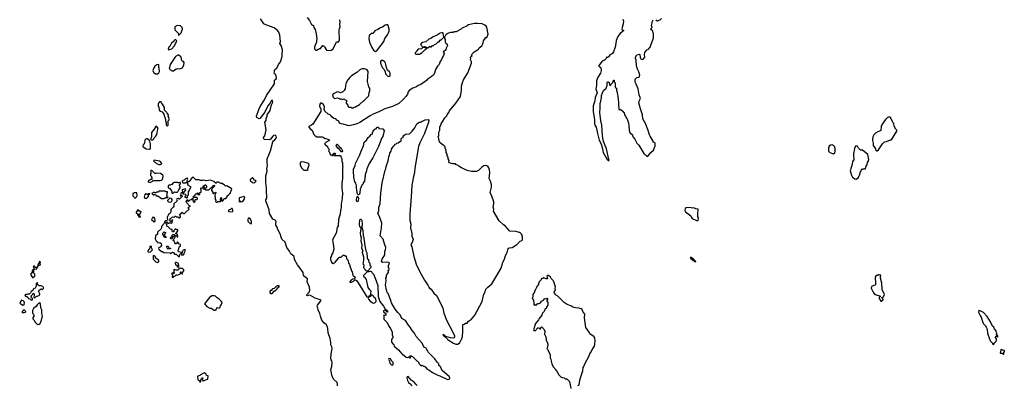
# Model space of a CAD drawing. Extents: x 2293878 to 2522763, y 823964 to 1006972.
# Tile 401 of 407: x 2475640 to 2494618, y 882594 to 889635. Entities that reach past the tile are written whole.
import ezdxf

# ---------------------------------------------------------------- set-up
doc = ezdxf.new("R2010")
doc.units = 0

msp = doc.modelspace()

# ---------------------------------------------------------------- linework, layer by layer
at = {"layer": '0CON20XD'}
for points in [[(2481180, 889675), (2481225, 889618), (2481265, 889542), (2481275, 889532), (2481295, 889532), (2481302, 889525), (2481312, 889485), (2481332, 889445), (2481353, 889363), (2481367, 889265), (2481358, 889235), (2481358, 889205), (2481322, 889115), (2481323, 889073), (2481355, 889050), (2481375, 889050), (2481395, 889070), (2481405, 889070), (2481415, 889080), (2481435, 889080), (2481482, 889138), (2481498, 889138), (2481502, 889122), (2481512, 889112), (2481528, 889108), (2481530, 889085), (2481555, 889050), (2481625, 889042)], [(2478705, 889340), (2478750, 889385), (2478778, 889455), (2478770, 889485), (2478740, 889515), (2478675, 889522), (2478632, 889495), (2478628, 889438), (2478698, 889368), (2478700, 889340), (2478705, 889340)], [(2481764, 882584), (2481764, 882615), (2481756, 882645), (2481696, 882705), (2481661, 882765), (2481638, 882895), (2481658, 882955), (2481663, 883023), (2481659, 883065), (2481644, 883085), (2481639, 883105), (2481643, 883197), (2481662, 883295), (2481655, 883335), (2481638, 883375), (2481638, 883415), (2481626, 883496), (2481584, 883605), (2481581, 883685), (2481572, 883722), (2481544, 883765), (2481505, 883799), (2481465, 883849), (2481437, 883925), (2481427, 883977), (2481394, 884044), (2481384, 884084), (2481374, 884114), (2481381, 884135), (2481426, 884195), (2481448, 884235), (2481335, 884273), (2481244, 884324), (2481215, 884328), (2481185, 884319), (2481176, 884326), (2481172, 884335), (2481180, 884350), (2481226, 884395), (2481230, 884425), (2481226, 884486), (2481178, 884588), (2481184, 884645), (2481112, 884702), (2481101, 884765), (2481039, 884859), (2480995, 884915), (2480938, 885015), (2480929, 885075), (2480866, 885125), (2480839, 885179), (2480792, 885245), (2480758, 885348), (2480694, 885405), (2480682, 885445), (2480659, 885509), (2480614, 885595), (2480602, 885642), (2480575, 885680), (2480574, 885705), (2480584, 885745), (2480580, 885760), (2480564, 885774), (2480517, 885795), (2480453, 885905), (2480446, 885975), (2480384, 886146), (2480386, 886164), (2480403, 886195), (2480404, 886245), (2480397, 886307), (2480398, 886385), (2480381, 886511), (2480382, 886625), (2480410, 886715), (2480402, 886765), (2480417, 886825), (2480409, 886875), (2480413, 886957), (2480472, 887108), (2480518, 887285), (2480529, 887305), (2480557, 887323), (2480585, 887350), (2480591, 887365), (2480585, 887393), (2480565, 887410), (2480535, 887406), (2480517, 887393), (2480475, 887334), (2480455, 887322), (2480358, 887328), (2480348, 887338), (2480342, 887365), (2480364, 887395), (2480390, 887515), (2480368, 887662), (2480392, 887695), (2480388, 887735), (2480407, 887775), (2480413, 887805), (2480468, 887885), (2480494, 887996), (2480519, 888045), (2480515, 888070), (2480505, 888082), (2480495, 888078), (2480459, 888021), (2480421, 887979), (2480363, 887857), (2480270, 887730), (2480255, 887728), (2480210, 887750), (2480204, 887764), (2480206, 887776), (2480246, 887905), (2480273, 887965), (2480359, 888090), (2480395, 888175), (2480549, 888401), (2480554, 888415), (2480551, 888469), (2480581, 888499), (2480588, 888515), (2480578, 888578), (2480548, 888595), (2480542, 888605), (2480552, 888628), (2480550, 888655), (2480557, 888675), (2480596, 888704), (2480631, 888775), (2480669, 888825), (2480701, 888925), (2480697, 888955), (2480704, 889055), (2480679, 889135), (2480656, 889175), (2480664, 889215), (2480656, 889336), (2480632, 889395), (2480606, 889426), (2480545, 889477), (2480385, 889535), (2480345, 889556), (2480283, 889653)], [(2483915, 882710), (2483930, 882725), (2483926, 882756), (2483785, 882878), (2483748, 882948), (2483720, 882975), (2483718, 883008), (2483685, 883040), (2483643, 883103), (2483522, 883225), (2483503, 883263), (2483485, 883280), (2483475, 883310), (2483445, 883323), (2483422, 883345), (2483396, 883405), (2483283, 883533), (2483248, 883595), (2483206, 883646), (2483168, 883715), (2483132, 883752), (2483075, 883839), (2483065, 883851), (2483008, 883878), (2482975, 883948), (2482926, 883996), (2482875, 884062), (2482809, 884179), (2482796, 884226), (2482742, 884362), (2482725, 884380), (2482718, 884405), (2482708, 884428), (2482693, 884527), (2482702, 884605), (2482700, 884655), (2482708, 884675), (2482710, 884715), (2482750, 884765), (2482750, 884785), (2482740, 884795), (2482742, 884808), (2482760, 884825), (2482760, 884845), (2482750, 884855), (2482750, 884905), (2482758, 884912), (2482770, 884945), (2482755, 884960), (2482735, 884962), (2482635, 884960), (2482612, 884985), (2482628, 885025), (2482680, 885105), (2482680, 885185), (2482690, 885195), (2482698, 885245), (2482670, 885315), (2482648, 885405), (2482588, 885475), (2482612, 885625), (2482617, 885715), (2482576, 885846), (2482542, 885905), (2482563, 885957), (2482564, 886016), (2482587, 886095), (2482600, 886295), (2482627, 886495), (2482682, 886735), (2482696, 886764), (2482701, 886809), (2482710, 886825), (2482742, 886918), (2482754, 886996), (2482768, 887025), (2482773, 887067), (2482797, 887103), (2482805, 887140), (2482845, 887200), (2482870, 887225), (2482870, 887235), (2482898, 887242), (2482912, 887258), (2482937, 887263), (2482965, 887290), (2482978, 887292), (2482990, 887305), (2482992, 887338), (2483012, 887358), (2483030, 887365), (2483030, 887385), (2483042, 887405), (2483075, 887430), (2483150, 887435), (2483203, 887487), (2483258, 887555), (2483295, 887630), (2483345, 887660), (2483365, 887660), (2483375, 887670), (2483385, 887670), (2483395, 887680), (2483405, 887680), (2483453, 887707), (2483515, 887710), (2483528, 887695), (2483522, 887658), (2483485, 887570), (2483445, 887440), (2483354, 887266), (2483327, 887195), (2483256, 886775), (2483249, 886685), (2483235, 886650), (2483197, 886445), (2483188, 886222), (2483158, 885895), (2483157, 885825), (2483161, 885765), (2483178, 885695), (2483174, 885625), (2483196, 885515), (2483196, 885465), (2483224, 885405), (2483210, 885360), (2483178, 885295), (2483198, 885258), (2483236, 885076), (2483291, 884905), (2483375, 884736), (2483445, 884616), (2483508, 884525), (2483525, 884482), (2483537, 884467), (2483573, 884443), (2483625, 884368), (2483675, 884322), (2483778, 884125), (2483796, 884076), (2483812, 883985), (2483871, 883835), (2483969, 883655), (2484019, 883545), (2484019, 883521), (2484011, 883509), (2483995, 883503), (2483946, 883506), (2483852, 883532), (2483825, 883562), (2483801, 883569), (2483798, 883565), (2483812, 883545), (2483840, 883530), (2483892, 883475), (2483919, 883459), (2484000, 883405), (2484045, 883386), (2484085, 883386), (2484121, 883419), (2484165, 883495), (2484177, 883535), (2484184, 883635), (2484178, 883745), (2484183, 883767), (2484207, 883773), (2484235, 883790), (2484265, 883792), (2484290, 883830), (2484345, 883865), (2484415, 883944), (2484554, 884205), (2484583, 884347), (2484614, 884395), (2484623, 884445), (2484664, 884486), (2484743, 884547), (2484855, 884742), (2484922, 884848), (2484954, 884966), (2484986, 885025), (2485006, 885095), (2485036, 885154), (2485058, 885225), (2485075, 885240), (2485135, 885250), (2485225, 885307), (2485285, 885370), (2485319, 885381), (2485330, 885395), (2485333, 885415), (2485329, 885455), (2485316, 885495), (2485293, 885523), (2485275, 885536), (2485205, 885554), (2485085, 885564), (2484995, 885664), (2484963, 885685), (2484883, 885763), (2484773, 885945), (2484778, 885985), (2484768, 886025), (2484780, 886095), (2484776, 886124), (2484741, 886235), (2484707, 886305), (2484731, 886409), (2484733, 886463), (2484717, 886525), (2484690, 886575), (2484700, 886695), (2484696, 886745), (2484680, 886785), (2484661, 886811), (2484626, 886826), (2484585, 886820), (2484546, 886794), (2484485, 886733), (2484446, 886714), (2484345, 886713), (2484262, 886732), (2484155, 886785), (2484104, 886814), (2484085, 886835), (2484055, 886842), (2484037, 886857), (2483987, 886857), (2483920, 886880), (2483912, 886895), (2483915, 886925), (2483900, 886955), (2483898, 886985), (2483881, 887015), (2483878, 887045), (2483863, 887075), (2483858, 887115), (2483841, 887159), (2483838, 887185), (2483824, 887205), (2483775, 887235), (2483741, 887271), (2483722, 887305), (2483719, 887345), (2483706, 887375), (2483719, 887405), (2483721, 887469), (2483737, 887505), (2483741, 887569), (2483756, 887595), (2483763, 887627), (2483791, 887665), (2483835, 887745), (2483871, 887785), (2483884, 887816), (2483911, 887845), (2483923, 887877), (2484047, 888025), (2484135, 888156), (2484156, 888275), (2484157, 888355), (2484174, 888426), (2484194, 888475), (2484277, 888613), (2484294, 888666), (2484347, 888797), (2484348, 888825), (2484328, 888865), (2484338, 888885), (2484327, 888915), (2484345, 888932), (2484360, 888935), (2484352, 888942), (2484350, 888955), (2484397, 889013), (2484466, 889054), (2484485, 889070), (2484498, 889095), (2484546, 889134), (2484572, 889185), (2484582, 889225), (2484610, 889275), (2484610, 889285), (2484615, 889290), (2484645, 889290), (2484670, 889355), (2484643, 889493), (2484632, 889512), (2484605, 889532), (2484555, 889554), (2484465, 889562), (2484405, 889560), (2484292, 889538), (2484265, 889518), (2484155, 889468), (2484135, 889448), (2484055, 889402), (2484015, 889398), (2483995, 889388), (2483945, 889388), (2483905, 889378), (2483877, 889363), (2483855, 889342), (2483842, 889315), (2483830, 889305), (2483830, 889275), (2483840, 889255), (2483840, 889205), (2483848, 889198), (2483852, 889182), (2483880, 889165), (2483888, 889135), (2483860, 889085), (2483855, 889060), (2483839, 889041), (2483800, 889015), (2483823, 888993), (2483808, 888948), (2483787, 888913), (2483771, 888869), (2483736, 888815), (2483728, 888775), (2483690, 888740), (2483652, 888675), (2483636, 888604), (2483614, 888566), (2483575, 888543), (2483547, 888513), (2483508, 888495), (2483490, 888470), (2483455, 888443), (2483370, 888390), (2483318, 888365), (2483285, 888340), (2483215, 888317), (2483145, 888270), (2483127, 888243), (2483112, 888198), (2483092, 888165), (2483032, 888098), (2482945, 888023), (2482825, 887961), (2482675, 887918), (2482552, 887855), (2482466, 887824), (2482392, 887785), (2482195, 887657), (2482135, 887627), (2482075, 887607), (2481985, 887593), (2481873, 887623), (2481835, 887627), (2481814, 887634), (2481802, 887645), (2481789, 887679), (2481755, 887702), (2481736, 887726), (2481694, 887734), (2481654, 887764), (2481639, 887789), (2481623, 887803), (2481585, 887818), (2481524, 887874), (2481508, 887905), (2481513, 887963), (2481492, 888005), (2481456, 888026), (2481440, 888025), (2481422, 888005), (2481418, 887965), (2481442, 887915), (2481445, 887870), (2481287, 887625), (2481265, 887604), (2481215, 887577), (2481213, 887565), (2481248, 887525), (2481278, 887505), (2481312, 887425), (2481335, 887398), (2481365, 887380), (2481386, 887376), (2481472, 887382), (2481490, 887375), (2481513, 887353), (2481577, 887337), (2481585, 887330), (2481608, 887328), (2481610, 887315), (2481600, 887305), (2481548, 887275), (2481518, 887245), (2481535, 887222), (2481570, 887195), (2481580, 887165), (2481600, 887145), (2481602, 887128), (2481592, 887105), (2481610, 887085), (2481615, 887050), (2481632, 887032), (2481645, 887030), (2481655, 887020), (2481670, 887020), (2481694, 887056), (2481704, 887066), (2481715, 887067), (2481730, 887045), (2481715, 887030), (2481692, 887028), (2481695, 887020), (2481815, 887022), (2481830, 887015), (2481830, 886995), (2481838, 886988), (2481840, 886965), (2481850, 886955), (2481850, 886895), (2481860, 886885), (2481860, 886825), (2481868, 886795), (2481862, 886785), (2481860, 886695), (2481863, 886585), (2481847, 886475), (2481848, 886375), (2481856, 886346), (2481859, 886295), (2481853, 886195), (2481837, 886085), (2481837, 886015), (2481822, 885958), (2481817, 885895), (2481784, 885786), (2481778, 885665), (2481762, 885635), (2481742, 885525), (2481672, 885395), (2481673, 885357), (2481690, 885275), (2481692, 885215), (2481678, 885145), (2481653, 885107), (2481652, 885088), (2481632, 885055), (2481628, 885015), (2481648, 884965), (2481665, 884948), (2481685, 884942), (2481720, 884965), (2481792, 885048), (2481805, 885060), (2481838, 885062), (2481875, 885100), (2481895, 885100), (2481905, 885090), (2481930, 885085), (2481940, 885035), (2481950, 885025), (2481950, 885015), (2481970, 884995), (2481980, 884945), (2481997, 884917), (2482018, 884848), (2482027, 884837), (2482030, 884805), (2482047, 884777), (2482060, 884715), (2482108, 884675), (2482093, 884647), (2482063, 884637), (2482025, 884612), (2482003, 884585), (2482005, 884580), (2482015, 884574), (2482065, 884593), (2482098, 884622), (2482115, 884622), (2482133, 884613), (2482165, 884570), (2482328, 884298), (2482348, 884292), (2482372, 884298), (2482380, 884315), (2482400, 884330), (2482416, 884405), (2482387, 884435), (2482358, 884478), (2482322, 884632), (2482308, 884658), (2482273, 884683), (2482268, 884695), (2482272, 884715), (2482327, 884763), (2482342, 884788), (2482375, 884782), (2482395, 884791), (2482409, 884789), (2482457, 884735), (2482493, 884655)], [(2481625, 889042), (2481645, 889048), (2481675, 889068), (2481732, 889175), (2481745, 889210), (2481765, 889210), (2481778, 889202), (2481788, 889212), (2481802, 889248), (2481798, 889425), (2481802, 889465), (2481818, 889495), (2481810, 889545), (2481818, 889585), (2481812, 889635)], [(2482495, 889022), (2482525, 889038), (2482545, 889058), (2482573, 889105), (2482615, 889148), (2482656, 889215), (2482676, 889275), (2482730, 889345), (2482749, 889381), (2482760, 889415), (2482760, 889450), (2482745, 889520), (2482735, 889537), (2482707, 889537), (2482685, 889530), (2482635, 889488), (2482595, 889480), (2482545, 889448), (2482485, 889420), (2482445, 889370), (2482415, 889370), (2482406, 889354), (2482378, 889332), (2482367, 889265), (2482380, 889205), (2482425, 889098), (2482458, 889048), (2482495, 889022)], [(2487267, 889643), (2487276, 889606), (2487271, 889555), (2487246, 889456), (2487252, 889442), (2487287, 889425), (2487215, 889370), (2487168, 889312), (2487137, 889233), (2487130, 889175), (2487116, 889105), (2487082, 889015), (2487063, 888987), (2487045, 888970), (2487015, 888960), (2486992, 888925), (2486975, 888910), (2486965, 888910), (2486955, 888920), (2486930, 888870), (2486912, 888855), (2486865, 888838), (2486803, 888755), (2486805, 888740), (2486838, 888715), (2486846, 888654), (2486834, 888606), (2486776, 888515), (2486758, 888455), (2486759, 888365), (2486746, 888305), (2486769, 888225), (2486731, 888135), (2486724, 888075), (2486696, 887974), (2486690, 887865), (2486717, 887705), (2486720, 887635), (2486728, 887605), (2486752, 887565), (2486774, 887445), (2486807, 887315), (2486832, 887268), (2486850, 887235), (2486876, 887145), (2486889, 887075), (2486962, 886945), (2486985, 886920), (2486995, 886920)], [(2486995, 886920), (2487000, 886925), (2486998, 886945), (2486951, 887145), (2486937, 887185), (2486922, 887205), (2486888, 887315), (2486874, 887405), (2486862, 887605), (2486843, 887685), (2486822, 887845), (2486831, 887935), (2486830, 888015), (2486851, 888129), (2486853, 888175), (2486870, 888225), (2486895, 888270), (2486942, 888318), (2486960, 888365), (2486962, 888418), (2486972, 888438), (2486985, 888440), (2487000, 888425), (2487015, 888360), (2487070, 888425), (2487070, 888435), (2487080, 888445), (2487082, 888468), (2487098, 888468), (2487100, 888435), (2487115, 888420), (2487120, 888405), (2487120, 888345), (2487125, 888330), (2487140, 888315), (2487140, 888275), (2487158, 888235), (2487160, 888185), (2487170, 888165), (2487170, 888135), (2487178, 888125), (2487190, 887905), (2487205, 887900), (2487215, 887910), (2487228, 887908), (2487270, 887865), (2487270, 887855), (2487290, 887845), (2487300, 887805), (2487317, 887777), (2487320, 887755), (2487345, 887730), (2487358, 887705), (2487372, 887645), (2487383, 887605), (2487388, 887505), (2487403, 887463), (2487450, 887415), (2487450, 887395), (2487465, 887370), (2487497, 887337), (2487535, 887260), (2487576, 887216), (2487667, 887057), (2487695, 887030), (2487705, 887030), (2487733, 887003), (2487755, 887012), (2487802, 887075), (2487855, 887123), (2487888, 887205), (2487890, 887255), (2487884, 887264), (2487852, 887275), (2487848, 887295), (2487789, 887389), (2487777, 887415), (2487748, 887518), (2487700, 887635), (2487653, 887725), (2487647, 887805), (2487603, 887915), (2487574, 888034), (2487580, 888065), (2487603, 888115), (2487600, 888135), (2487580, 888185), (2487560, 888305), (2487522, 888395), (2487504, 888434), (2487500, 888475), (2487505, 888490), (2487535, 888520), (2487570, 888525), (2487587, 888543), (2487590, 888565), (2487575, 888630), (2487545, 888680), (2487527, 888747), (2487522, 888855), (2487508, 888888), (2487508, 888915), (2487535, 888960), (2487585, 888970), (2487592, 888962), (2487601, 888905), (2487615, 888878), (2487635, 888870), (2487655, 888877), (2487690, 888915), (2487680, 888965), (2487692, 889005), (2487725, 889053), (2487760, 889065), (2487792, 889105), (2487808, 889165), (2487843, 889245), (2487853, 889283), (2487854, 889355), (2487841, 889415), (2487798, 889455), (2487828, 889485), (2487818, 889525), (2487832, 889575), (2487832, 889595), (2487850, 889635)], [(2487902, 889635), (2487925, 889610), (2487935, 889610), (2487985, 889632), (2488012, 889655)], [(2483495, 889090), (2483505, 889092), (2483545, 889128), (2483560, 889115), (2483576, 889114), (2483595, 889140), (2483615, 889140), (2483633, 889157), (2483665, 889170), (2483705, 889210), (2483725, 889210), (2483747, 889243), (2483779, 889261), (2483812, 889298), (2483805, 889377), (2483795, 889383), (2483775, 889384), (2483745, 889374), (2483685, 889334), (2483607, 889305), (2483565, 889270), (2483525, 889258), (2483471, 889209), (2483405, 889198), (2483384, 889186), (2483368, 889155), (2483387, 889135), (2483405, 889100), (2483420, 889115), (2483445, 889120), (2483468, 889115), (2483495, 889090)], [(2478515, 889050), (2478525, 889060), (2478570, 889075), (2478625, 889130), (2478643, 889177), (2478658, 889195), (2478660, 889215), (2478670, 889225), (2478648, 889248), (2478632, 889248), (2478610, 889225), (2478610, 889215), (2478595, 889210), (2478565, 889180), (2478535, 889120), (2478512, 889105), (2478500, 889065), (2478515, 889050)], [(2483275, 888970), (2483345, 888972), (2483398, 889005), (2483447, 889053), (2483470, 889065), (2483480, 889075), (2483480, 889085), (2483410, 889100), (2483385, 889072), (2483322, 889068), (2483285, 889030), (2483280, 889015), (2483263, 888997), (2483262, 888985), (2483275, 888970)], [(2478575, 888650), (2478605, 888652), (2478655, 888688), (2478685, 888692), (2478722, 888688), (2478775, 888710), (2478802, 888765), (2478808, 888808), (2478798, 888828), (2478785, 888830), (2478765, 888850), (2478750, 888915), (2478705, 888952), (2478685, 888952), (2478644, 888926), (2478542, 888775), (2478530, 888715), (2478520, 888695), (2478555, 888660), (2478565, 888660), (2478575, 888650)], [(2478295, 888590), (2478319, 888611), (2478332, 888635), (2478328, 888695), (2478320, 888715), (2478320, 888765), (2478315, 888770), (2478283, 888767), (2478245, 888738), (2478223, 888705), (2478208, 888655), (2478225, 888610), (2478235, 888610), (2478255, 888592), (2478295, 888590)], [(2482755, 888542), (2482778, 888555), (2482782, 888605), (2482769, 888629), (2482730, 888665), (2482708, 888715), (2482699, 888775), (2482690, 888795), (2482675, 888822), (2482658, 888838), (2482636, 888846), (2482605, 888848), (2482597, 888833), (2482597, 888795), (2482611, 888745), (2482633, 888705), (2482658, 888685), (2482682, 888635), (2482693, 888595), (2482714, 888564), (2482735, 888548), (2482755, 888542)], [(2482038, 887938), (2482065, 887940), (2482085, 887952), (2482115, 887958), (2482188, 888002), (2482265, 888072), (2482288, 888085), (2482365, 888162), (2482370, 888175), (2482373, 888235), (2482390, 888265), (2482388, 888315), (2482372, 888345), (2482343, 888445), (2482354, 888634), (2482339, 888669), (2482289, 888689), (2482244, 888686), (2482195, 888670), (2482135, 888618), (2482036, 888554), (2482005, 888523), (2481967, 888475), (2481923, 888405), (2481910, 888305), (2481895, 888270), (2481870, 888245), (2481825, 888228), (2481775, 888248), (2481745, 888242), (2481704, 888216), (2481670, 888185), (2481680, 888145), (2481705, 888120), (2481765, 888128), (2481795, 888120), (2481805, 888110), (2481835, 888110), (2481865, 888100), (2481895, 888110), (2481912, 888092), (2481938, 888088), (2481940, 888055), (2481930, 888045), (2481930, 888025), (2481958, 888008), (2481960, 887985), (2481968, 887978), (2481972, 887962), (2481985, 887950), (2482025, 887950), (2482038, 887938)], [(2478485, 887590), (2478500, 887605), (2478500, 887685), (2478518, 887705), (2478512, 887755), (2478500, 887775), (2478510, 887805), (2478480, 887835), (2478478, 887848), (2478433, 887893), (2478428, 887945), (2478395, 888010), (2478370, 888035), (2478365, 888050), (2478335, 888050), (2478315, 888030), (2478308, 888005), (2478310, 887965), (2478320, 887955), (2478330, 887895), (2478353, 887873), (2478385, 887860), (2478420, 887815), (2478423, 887783), (2478437, 887757), (2478448, 887715), (2478448, 887685), (2478460, 887655), (2478463, 887613), (2478470, 887595), (2478485, 887590)], [(2478205, 887320), (2478225, 887340), (2478232, 887358), (2478265, 887390), (2478282, 887425), (2478300, 887525), (2478300, 887555), (2478285, 887580), (2478262, 887578), (2478230, 887525), (2478182, 887465), (2478180, 887375), (2478172, 887368), (2478170, 887345), (2478160, 887335), (2478175, 887320), (2478205, 887320)], [(2492165, 887110), (2492195, 887130), (2492268, 887245), (2492310, 887285), (2492345, 887288), (2492425, 887320), (2492445, 887320), (2492547, 887485), (2492547, 887507), (2492525, 887528), (2492492, 887585), (2492490, 887635), (2492470, 887655), (2492450, 887705), (2492430, 887725), (2492428, 887745), (2492415, 887758), (2492385, 887758), (2492360, 887745), (2492325, 887712), (2492265, 887622), (2492244, 887575), (2492238, 887502), (2492228, 887492), (2492180, 887475), (2492135, 887450), (2492104, 887416), (2492084, 887376), (2492074, 887335), (2492074, 887306), (2492088, 887258), (2492093, 887215), (2492132, 887145), (2492135, 887130), (2492155, 887110), (2492165, 887110)], [(2482165, 886260), (2482157, 886267), (2482147, 886295), (2482140, 886365), (2482130, 886375), (2482132, 886435), (2482120, 886485), (2482102, 886515), (2482080, 886605), (2482080, 886655), (2482072, 886665), (2482077, 886753), (2482106, 886824), (2482114, 886866), (2482199, 887035), (2482220, 887105), (2482264, 887205), (2482280, 887275), (2482324, 887315), (2482355, 887364), (2482389, 887391), (2482415, 887424), (2482435, 887433), (2482448, 887472), (2482478, 887522), (2482485, 887530), (2482512, 887535), (2482524, 887566), (2482554, 887564), (2482565, 887542), (2482640, 887535), (2482670, 887485), (2482660, 887475), (2482660, 887455), (2482650, 887445), (2482642, 887385), (2482623, 887357), (2482556, 887195), (2482502, 887088), (2482446, 886974), (2482374, 886866), (2482328, 886765), (2482322, 886725), (2482298, 886655), (2482300, 886615), (2482290, 886595), (2482287, 886523), (2482260, 886495), (2482260, 886475), (2482235, 886450), (2482210, 886385), (2482200, 886375), (2482193, 886295), (2482186, 886274), (2482175, 886262), (2482165, 886260)], [(2478145, 887140), (2478162, 887155), (2478163, 887165), (2478162, 887245), (2478150, 887295), (2478128, 887328), (2478115, 887330), (2478105, 887340), (2478075, 887340), (2478053, 887317), (2478047, 887263), (2478035, 887230), (2478025, 887230), (2478013, 887207), (2478013, 887193), (2478075, 887148), (2478145, 887140)], [(2481855, 887090), (2481845, 887090), (2481810, 887130), (2481775, 887158), (2481742, 887215), (2481750, 887235), (2481760, 887235), (2481790, 887205), (2481795, 887190), (2481835, 887160), (2481858, 887125), (2481860, 887095), (2481855, 887090)], [(2491325, 887050), (2491348, 887072), (2491360, 887105), (2491358, 887155), (2491348, 887185), (2491325, 887210), (2491302, 887222), (2491265, 887218), (2491245, 887200), (2491228, 887162), (2491232, 887105), (2491255, 887078), (2491325, 887050)], [(2491765, 886563), (2491807, 886593), (2491820, 886635), (2491830, 886645), (2491840, 886695), (2491860, 886715), (2491862, 886748), (2491875, 886760), (2491885, 886752), (2491895, 886760), (2491935, 886762), (2491945, 886770), (2491957, 886815), (2491972, 886845), (2491978, 886885), (2491994, 886906), (2492006, 886945), (2491985, 887040), (2491885, 887120), (2491855, 887120), (2491830, 887135), (2491805, 887160), (2491797, 887187), (2491785, 887200), (2491752, 887198), (2491733, 887157), (2491720, 887075), (2491710, 887065), (2491708, 886995), (2491716, 886966), (2491718, 886935), (2491693, 886907), (2491687, 886853), (2491644, 886725), (2491671, 886641), (2491693, 886603), (2491735, 886567), (2491765, 886563)], [(2478355, 886843), (2478369, 886851), (2478378, 886865), (2478355, 886898), (2478335, 886908), (2478235, 886930), (2478222, 886918), (2478245, 886890), (2478260, 886885), (2478280, 886865), (2478325, 886848), (2478355, 886843)], [(2481135, 886734), (2481183, 886737), (2481198, 886745), (2481194, 886766), (2481219, 886831), (2481216, 886856), (2481206, 886866), (2481124, 886894), (2481070, 886895), (2481054, 886886), (2481048, 886875), (2481044, 886835), (2481075, 886776), (2481118, 886738), (2481135, 886734)], [(2478155, 886500), (2478162, 886508), (2478195, 886520), (2478215, 886540), (2478355, 886538), (2478385, 886552), (2478402, 886585), (2478407, 886627), (2478399, 886639), (2478355, 886672), (2478275, 886680), (2478265, 886670), (2478245, 886670), (2478212, 886702), (2478205, 886720), (2478195, 886720), (2478185, 886730), (2478172, 886728), (2478160, 886715), (2478170, 886705), (2478170, 886675), (2478160, 886665), (2478160, 886635), (2478178, 886618), (2478182, 886602), (2478190, 886595), (2478190, 886565), (2478185, 886560), (2478152, 886558), (2478148, 886542), (2478132, 886538), (2478110, 886515), (2478155, 886500)], [(2478715, 885070), (2478725, 885110), (2478745, 885130), (2478760, 885135), (2478758, 885148), (2478704, 885164), (2478692, 885195), (2478707, 885223), (2478712, 885258), (2478738, 885275), (2478740, 885305), (2478710, 885320), (2478685, 885350), (2478672, 885348), (2478660, 885315), (2478645, 885318), (2478628, 885335), (2478617, 885367), (2478600, 885385), (2478612, 885415), (2478632, 885435), (2478642, 885478), (2478658, 885478), (2478675, 885450), (2478687, 885453), (2478680, 885505), (2478665, 885510), (2478655, 885500), (2478650, 885515), (2478690, 885565), (2478690, 885585), (2478665, 885590), (2478655, 885600), (2478635, 885600), (2478610, 885575), (2478608, 885552), (2478585, 885550), (2478578, 885565), (2478582, 885575), (2478580, 885595), (2478545, 885602), (2478500, 885645), (2478485, 885650), (2478478, 885665), (2478478, 885688), (2478463, 885703), (2478460, 885725), (2478475, 885740), (2478490, 885725), (2478495, 885710), (2478517, 885713), (2478525, 885720), (2478555, 885720), (2478567, 885713), (2478580, 885725), (2478580, 885755), (2478590, 885765), (2478575, 885780), (2478565, 885750), (2478545, 885750), (2478532, 885762), (2478530, 885775), (2478540, 885785), (2478543, 885807), (2478550, 885815), (2478568, 885822), (2478585, 885838), (2478615, 885830), (2478635, 885850), (2478645, 885850), (2478655, 885840), (2478685, 885840), (2478705, 885820), (2478725, 885820), (2478740, 885835), (2478738, 885848), (2478730, 885855), (2478728, 885892), (2478760, 885910), (2478765, 885930), (2478802, 885902), (2478817, 885903), (2478850, 885935), (2478852, 885948), (2478900, 885970), (2478908, 885988), (2478890, 886005), (2478892, 886025), (2478930, 886045), (2478915, 886050), (2478852, 886112), (2478850, 886135), (2478858, 886142), (2478862, 886158), (2478870, 886160), (2478875, 886170), (2478880, 886165), (2478870, 886160), (2478870, 886145), (2478885, 886140), (2478915, 886160), (2478945, 886170), (2478975, 886200), (2478980, 886185), (2478980, 886145), (2478995, 886122), (2479005, 886122), (2479020, 886135), (2479018, 886162), (2479025, 886170), (2479057, 886173), (2479070, 886185), (2479068, 886198), (2479055, 886210), (2478992, 886212), (2478990, 886235), (2479020, 886250), (2479025, 886270), (2479035, 886280), (2479048, 886282), (2479065, 886300), (2479080, 886295), (2479078, 886282), (2479070, 886275), (2479085, 886260), (2479110, 886265), (2479110, 886305), (2479140, 886315), (2479140, 886345), (2479130, 886375), (2479143, 886397), (2479168, 886388), (2479175, 886380), (2479205, 886380), (2479228, 886358), (2479285, 886358), (2479325, 886398), (2479350, 886410), (2479368, 886435), (2479385, 886448), (2479395, 886440), (2479395, 886430), (2479370, 886405), (2479352, 886398), (2479350, 886375), (2479340, 886365), (2479340, 886345), (2479360, 886315), (2479365, 886290), (2479375, 886290), (2479385, 886300), (2479405, 886300), (2479415, 886310), (2479420, 886305), (2479418, 886292), (2479410, 886285), (2479400, 886235), (2479410, 886215), (2479410, 886175), (2479420, 886165), (2479420, 886145), (2479412, 886135), (2479425, 886120), (2479442, 886118), (2479458, 886132), (2479510, 886135), (2479520, 886145), (2479510, 886155), (2479515, 886210), (2479530, 886205), (2479532, 886152), (2479545, 886142), (2479556, 886144), (2479582, 886188), (2479615, 886193), (2479637, 886223), (2479640, 886245), (2479670, 886265), (2479675, 886280), (2479685, 886280), (2479695, 886290), (2479727, 886377), (2479635, 886438), (2479605, 886430), (2479589, 886449), (2479545, 886480), (2479515, 886480), (2479474, 886506), (2479440, 886505), (2479425, 886480), (2479385, 886518), (2479315, 886543), (2479225, 886531), (2479195, 886544), (2479169, 886541), (2479125, 886538), (2479098, 886548), (2479035, 886552), (2478985, 886600), (2478967, 886593), (2478945, 886573), (2478905, 886521), (2478885, 886509), (2478872, 886508), (2478873, 886453), (2478895, 886450), (2478915, 886430), (2478930, 886425), (2478932, 886405), (2478904, 886346), (2478880, 886315), (2478888, 886298), (2478887, 886255), (2478870, 886235), (2478868, 886202), (2478855, 886198), (2478832, 886215), (2478832, 886235), (2478848, 886255), (2478845, 886270), (2478782, 886272), (2478801, 886309), (2478836, 886344), (2478842, 886365), (2478837, 886377), (2478772, 886358), (2478777, 886313), (2478744, 886286), (2478738, 886252), (2478730, 886245), (2478745, 886240), (2478753, 886247), (2478768, 886248), (2478777, 886233), (2478722, 886178), (2478715, 886178), (2478695, 886194), (2478668, 886182), (2478664, 886175), (2478676, 886144), (2478612, 886088), (2478609, 886045), (2478598, 886022), (2478555, 885980), (2478550, 885935), (2478539, 885911), (2478528, 885895), (2478508, 885882), (2478487, 885845), (2478481, 885825), (2478488, 885772), (2478455, 885762), (2478438, 885745), (2478422, 885708), (2478373, 885655), (2478373, 885625), (2478359, 885601), (2478298, 885545), (2478298, 885505), (2478258, 885472), (2478249, 885415), (2478268, 885375), (2478296, 885356), (2478305, 885340), (2478342, 885342), (2478367, 885327), (2478372, 885288), (2478346, 885254), (2478320, 885245), (2478318, 885225), (2478323, 885213), (2478375, 885170), (2478395, 885170), (2478415, 885150), (2478532, 885142), (2478545, 885130), (2478555, 885130), (2478564, 885146), (2478585, 885158), (2478605, 885148), (2478622, 885122), (2478657, 885117), (2478700, 885075), (2478715, 885070)], [(2478572, 886292), (2478595, 886292), (2478623, 886317), (2478645, 886310), (2478675, 886310), (2478688, 886322), (2478705, 886360), (2478732, 886398), (2478732, 886422), (2478722, 886435), (2478720, 886455), (2478740, 886475), (2478738, 886498), (2478725, 886500), (2478715, 886490), (2478695, 886490), (2478685, 886500), (2478615, 886500), (2478595, 886490), (2478575, 886460), (2478553, 886457), (2478545, 886450), (2478515, 886450), (2478502, 886438), (2478500, 886405), (2478512, 886392), (2478525, 886390), (2478555, 886360), (2478572, 886325), (2478572, 886292)], [(2478785, 886490), (2478845, 886492), (2478868, 886512), (2478870, 886535), (2478882, 886565), (2478875, 886580), (2478835, 886570), (2478810, 886545), (2478785, 886540), (2478770, 886525), (2478785, 886490)], [(2479225, 886390), (2479215, 886390), (2479205, 886400), (2479185, 886400), (2479172, 886412), (2479188, 886435), (2479215, 886457), (2479228, 886455), (2479242, 886425), (2479238, 886402), (2479225, 886390)], [(2480144, 886496), (2480165, 886502), (2480185, 886510), (2480197, 886527), (2480185, 886540), (2480165, 886540), (2480142, 886585), (2480125, 886592), (2480085, 886552), (2480083, 886535), (2480125, 886499), (2480144, 886496)], [(2477865, 886200), (2477895, 886230), (2477907, 886253), (2477895, 886300), (2477845, 886300), (2477820, 886285), (2477820, 886245), (2477848, 886218), (2477852, 886202), (2477865, 886200)], [(2478085, 886190), (2478110, 886215), (2478120, 886235), (2478122, 886258), (2478132, 886268), (2478148, 886272), (2478148, 886278), (2478115, 886280), (2478105, 886270), (2478085, 886270), (2478078, 886278), (2478065, 886280), (2478052, 886268), (2478040, 886215), (2478055, 886200), (2478085, 886190)], [(2478415, 886190), (2478425, 886200), (2478445, 886200), (2478455, 886210), (2478498, 886212), (2478500, 886220), (2478482, 886222), (2478478, 886238), (2478470, 886245), (2478480, 886255), (2478480, 886295), (2478490, 886305), (2478490, 886320), (2478455, 886320), (2478435, 886330), (2478325, 886330), (2478315, 886310), (2478275, 886310), (2478265, 886300), (2478245, 886300), (2478238, 886308), (2478225, 886310), (2478215, 886300), (2478190, 886295), (2478192, 886282), (2478215, 886260), (2478225, 886260), (2478235, 886270), (2478255, 886270), (2478272, 886242), (2478305, 886240), (2478375, 886190), (2478415, 886190)], [(2478555, 886120), (2478580, 886145), (2478578, 886172), (2478565, 886190), (2478535, 886200), (2478490, 886155), (2478492, 886148), (2478505, 886130), (2478555, 886120)], [(2479905, 886127), (2479925, 886131), (2479955, 886154), (2479976, 886185), (2479978, 886208), (2479965, 886232), (2479872, 886205), (2479872, 886175), (2479882, 886148), (2479862, 886132), (2479895, 886132), (2479905, 886127)], [(2482155, 886127), (2482141, 886131), (2482131, 886155), (2482137, 886215), (2482145, 886230), (2482155, 886230), (2482168, 886198), (2482166, 886144), (2482155, 886127)], [(2477965, 885830), (2477968, 885838), (2477932, 885872), (2477930, 885885), (2477958, 885892), (2477978, 885912), (2477980, 885925), (2477958, 885948), (2477945, 885950), (2477928, 885968), (2477915, 885970), (2477888, 885925), (2477888, 885908), (2477895, 885900), (2477918, 885898), (2477920, 885885), (2477912, 885875), (2477928, 885858), (2477935, 885840), (2477965, 885830)], [(2479735, 885932), (2479748, 885945), (2479747, 885975), (2479735, 886000), (2479722, 885998), (2479705, 885978), (2479678, 885972), (2479660, 885955), (2479675, 885940), (2479735, 885932)], [(2488688, 885768), (2488715, 885770), (2488722, 885805), (2488708, 885845), (2488708, 885895), (2488718, 885988), (2488675, 885990), (2488635, 886010), (2488605, 886004), (2488555, 886018), (2488485, 886010), (2488464, 885996), (2488458, 885958), (2488472, 885935), (2488575, 885860), (2488588, 885825), (2488604, 885804), (2488688, 885768)], [(2478235, 885740), (2478250, 885755), (2478247, 885807), (2478235, 885828), (2478205, 885830), (2478200, 885815), (2478185, 885800), (2478182, 885785), (2478235, 885740)], [(2480105, 885710), (2480106, 885745), (2480088, 885795), (2480065, 885810), (2480045, 885810), (2480038, 885785), (2480040, 885755), (2480085, 885710), (2480105, 885710)], [(2482335, 884792), (2482310, 884795), (2482305, 884820), (2482280, 884845), (2482272, 884865), (2482280, 884905), (2482262, 884925), (2482272, 885005), (2482270, 885065), (2482248, 885145), (2482248, 885165), (2482258, 885185), (2482237, 885225), (2482240, 885295), (2482224, 885375), (2482230, 885425), (2482214, 885475), (2482207, 885525), (2482222, 885615), (2482220, 885625), (2482199, 885645), (2482191, 885695), (2482196, 885774), (2482205, 885790), (2482215, 885793), (2482229, 885779), (2482232, 885765), (2482239, 885705), (2482232, 885632), (2482251, 885575), (2482262, 885475), (2482273, 885445), (2482273, 885415), (2482288, 885345), (2482288, 885315), (2482313, 885185), (2482328, 885145), (2482338, 885048), (2482345, 885030), (2482360, 885015), (2482360, 884995), (2482372, 884965), (2482387, 884947), (2482390, 884905), (2482410, 884885), (2482408, 884865), (2482349, 884801), (2482335, 884792)], [(2478455, 885440), (2478435, 885440), (2478415, 885460), (2478412, 885482), (2478398, 885505), (2478400, 885525), (2478425, 885550), (2478452, 885535), (2478452, 885525), (2478432, 885505), (2478428, 885485), (2478442, 885462), (2478458, 885458), (2478460, 885445), (2478455, 885440)], [(2478575, 885412), (2478562, 885415), (2478548, 885435), (2478554, 885446), (2478578, 885462), (2478582, 885488), (2478593, 885497), (2478615, 885500), (2478622, 885468), (2478590, 885455), (2478582, 885418), (2478575, 885412)], [(2478155, 885160), (2478198, 885205), (2478178, 885238), (2478178, 885265), (2478165, 885270), (2478151, 885265), (2478142, 885218), (2478123, 885205), (2478110, 885175), (2478113, 885163), (2478155, 885160)], [(2478495, 885218), (2478473, 885255), (2478477, 885273), (2478498, 885278), (2478515, 885242), (2478547, 885237), (2478545, 885220), (2478495, 885218)], [(2478765, 885100), (2478795, 885104), (2478812, 885125), (2478818, 885152), (2478832, 885175), (2478828, 885208), (2478794, 885196), (2478770, 885155), (2478760, 885105), (2478765, 885100)], [(2475985, 884870), (2476002, 884898), (2476038, 884915), (2476032, 884938), (2476040, 884965), (2476027, 884977), (2476015, 884970), (2476012, 884945), (2475990, 884915), (2475990, 884895), (2475980, 884875), (2475985, 884870)], [(2478305, 884960), (2478320, 884975), (2478320, 884995), (2478278, 885038), (2478260, 885045), (2478260, 885075), (2478235, 885090), (2478210, 885095), (2478210, 885025), (2478265, 884970), (2478305, 884960)], [(2478695, 884870), (2478712, 884895), (2478700, 884915), (2478698, 884938), (2478665, 884958), (2478645, 884958), (2478638, 884945), (2478643, 884913), (2478665, 884910), (2478678, 884898), (2478670, 884885), (2478672, 884872), (2478695, 884870)], [(2488665, 884970), (2488670, 884975), (2488668, 884985), (2488628, 885025), (2488585, 885057), (2488562, 885058), (2488575, 885030), (2488588, 885028), (2488615, 885000), (2488625, 885000), (2488645, 884980), (2488655, 884980), (2488665, 884970)], [(2475905, 884670), (2475910, 884685), (2475930, 884695), (2475930, 884735), (2475900, 884765), (2475910, 884775), (2475910, 884820), (2475895, 884820), (2475880, 884805), (2475878, 884772), (2475848, 884725), (2475885, 884672), (2475905, 884670)], [(2475915, 884820), (2475925, 884830), (2475970, 884835), (2475972, 884848), (2475980, 884855), (2475980, 884870), (2475965, 884860), (2475945, 884860), (2475932, 884872), (2475925, 884890), (2475905, 884890), (2475900, 884875), (2475910, 884865), (2475910, 884820), (2475915, 884820)], [(2478595, 884672), (2478610, 884690), (2478635, 884700), (2478655, 884718), (2478665, 884720), (2478675, 884712), (2478705, 884730), (2478728, 884732), (2478740, 884745), (2478740, 884775), (2478745, 884780), (2478770, 884775), (2478770, 884755), (2478760, 884745), (2478765, 884740), (2478778, 884742), (2478780, 884765), (2478807, 884803), (2478800, 884825), (2478775, 884840), (2478745, 884840), (2478735, 884848), (2478710, 884845), (2478705, 884830), (2478685, 884812), (2478655, 884810), (2478620, 884825), (2478610, 884815), (2478610, 884775), (2478618, 884768), (2478620, 884755), (2478605, 884740), (2478595, 884760), (2478570, 884755), (2478572, 884735), (2478590, 884715), (2478570, 884685), (2478583, 884673), (2478595, 884672)], [(2475885, 884240), (2475890, 884265), (2475862, 884292), (2475860, 884305), (2475868, 884312), (2475870, 884325), (2475898, 884352), (2475902, 884368), (2475917, 884357), (2475920, 884335), (2475910, 884285), (2475935, 884280), (2475965, 884310), (2475985, 884312), (2476030, 884335), (2476028, 884355), (2476002, 884405), (2476012, 884418), (2476055, 884450), (2476065, 884450), (2476075, 884430), (2476100, 884455), (2476100, 884475), (2476092, 884482), (2476088, 884498), (2476045, 884512), (2476015, 884512), (2475980, 884535), (2475980, 884555), (2475990, 884565), (2475985, 884570), (2475960, 884555), (2475956, 884504), (2475940, 884465), (2475905, 884450), (2475895, 884420), (2475862, 884398), (2475850, 884375), (2475825, 884350), (2475795, 884350), (2475785, 884340), (2475755, 884340), (2475740, 884325), (2475752, 884312), (2475765, 884310), (2475798, 884288), (2475802, 884262), (2475835, 884260), (2475855, 884240), (2475885, 884240)], [(2482493, 884655), (2482543, 884513), (2482542, 884415), (2482548, 884405), (2482552, 884305), (2482582, 884205), (2482655, 884120), (2482680, 884075), (2482728, 884025), (2482730, 884005), (2482725, 884000), (2482685, 884040), (2482650, 884025), (2482655, 884010), (2482700, 883975), (2482698, 883942), (2482675, 883940), (2482665, 883950), (2482660, 883945), (2482660, 883865), (2482725, 883800), (2482753, 883735), (2482788, 883685), (2482822, 883615), (2482820, 883565), (2482830, 883535), (2482830, 883505), (2482822, 883498), (2482808, 883462), (2482808, 883425), (2482850, 883375), (2482858, 883345), (2482939, 883279), (2483005, 883200), (2483020, 883195), (2483090, 883135), (2483115, 883132), (2483135, 883140), (2483155, 883120), (2483175, 883120), (2483180, 883135), (2483162, 883152), (2483162, 883158), (2483185, 883160), (2483192, 883152), (2483208, 883148), (2483292, 883062), (2483305, 883060), (2483330, 883035), (2483332, 883012), (2483372, 882972), (2483385, 882970), (2483395, 882980), (2483402, 882972), (2483455, 882950), (2483493, 882903), (2483525, 882890), (2483595, 882840), (2483698, 882788), (2483735, 882778), (2483885, 882708), (2483915, 882710)], [(2486395, 882588), (2486415, 882598), (2486425, 882610), (2486444, 882715), (2486494, 882875), (2486503, 882935), (2486516, 882954), (2486532, 883008), (2486615, 883160), (2486633, 883217), (2486648, 883225), (2486674, 883286), (2486695, 883308), (2486717, 883345), (2486728, 883392), (2486732, 883455), (2486728, 883495), (2486711, 883525), (2486632, 883582), (2486617, 883615), (2486553, 883705), (2486526, 883895), (2486531, 883965), (2486496, 884015), (2486482, 884055), (2486459, 884069), (2486419, 884081), (2486355, 884086), (2486300, 884100), (2486262, 884125), (2486195, 884148), (2486135, 884190), (2486015, 884308), (2485970, 884335), (2485970, 884345), (2485945, 884370), (2485940, 884385), (2485945, 884410), (2485970, 884425), (2485962, 884455), (2485966, 884485), (2485944, 884575), (2485925, 884610), (2485883, 884653), (2485870, 884675), (2485832, 884705), (2485815, 884710), (2485803, 884697), (2485810, 884645), (2485785, 884642), (2485745, 884660), (2485725, 884650), (2485705, 884650), (2485692, 884638), (2485688, 884622), (2485652, 884588), (2485640, 884555), (2485640, 884535), (2485610, 884495), (2485610, 884485), (2485600, 884475), (2485577, 884423), (2485560, 884405), (2485560, 884385), (2485550, 884375), (2485550, 884365), (2485530, 884345), (2485530, 884295), (2485523, 884287), (2485520, 884265), (2485540, 884235), (2485540, 884205), (2485550, 884195), (2485550, 884145), (2485555, 884140), (2485575, 884140), (2485587, 884133), (2485615, 884160), (2485625, 884160), (2485635, 884170), (2485655, 884170), (2485675, 884182), (2485700, 884215), (2485735, 884233), (2485755, 884258), (2485765, 884262), (2485795, 884260), (2485805, 884270), (2485810, 884265), (2485810, 884235), (2485802, 884228), (2485800, 884215), (2485820, 884185), (2485820, 884135), (2485802, 884108), (2485790, 884075), (2485770, 884065), (2485750, 884015), (2485713, 883977), (2485702, 883945), (2485651, 883879), (2485642, 883855), (2485582, 883785), (2485543, 883663), (2485552, 883652), (2485565, 883650), (2485575, 883640), (2485625, 883700), (2485645, 883700), (2485665, 883680), (2485675, 883680), (2485690, 883715), (2485705, 883720), (2485718, 883708), (2485720, 883695), (2485750, 883665), (2485752, 883652), (2485760, 883645), (2485760, 883605), (2485752, 883595), (2485752, 883575), (2485780, 883525), (2485780, 883505), (2485790, 883495), (2485790, 883455), (2485802, 883442), (2485818, 883385), (2485810, 883325), (2485800, 883305), (2485820, 883285), (2485823, 883263), (2485862, 883182), (2485863, 883123), (2485878, 883095), (2485881, 883061), (2485898, 883005), (2485925, 882950), (2485955, 882920), (2485960, 882905), (2486000, 882855), (2486030, 882795), (2486075, 882752), (2486095, 882742), (2486135, 882740), (2486155, 882720), (2486187, 882717), (2486240, 882665), (2486265, 882530)], [(2492255, 884212), (2492272, 884225), (2492282, 884245), (2492280, 884255), (2492260, 884275), (2492260, 884285), (2492290, 884295), (2492311, 884345), (2492261, 884441), (2492257, 884563), (2492230, 884655), (2492230, 884695), (2492238, 884702), (2492240, 884715), (2492215, 884720), (2492205, 884710), (2492198, 884718), (2492185, 884720), (2492175, 884710), (2492150, 884705), (2492128, 884675), (2492137, 884555), (2492132, 884528), (2492055, 884497), (2492049, 884465), (2492097, 884375), (2492124, 884344), (2492145, 884333), (2492216, 884316), (2492230, 884305), (2492205, 884290), (2492203, 884263), (2492240, 884215), (2492255, 884212)], [(2480505, 884360), (2480542, 884408), (2480580, 884425), (2480605, 884450), (2480612, 884468), (2480638, 884492), (2480638, 884508), (2480603, 884507), (2480585, 884490), (2480575, 884490), (2480545, 884460), (2480515, 884450), (2480485, 884420), (2480475, 884420), (2480463, 884397), (2480462, 884372), (2480475, 884360), (2480505, 884360)], [(2475698, 884138), (2475725, 884140), (2475730, 884195), (2475708, 884218), (2475675, 884230), (2475640, 884175), (2475655, 884160), (2475678, 884158), (2475698, 884138)], [(2475987, 883767), (2476015, 883770), (2476032, 883785), (2476062, 883845), (2476067, 883883), (2476082, 883925), (2476067, 883977), (2476067, 884045), (2476050, 884085), (2476042, 884162), (2476025, 884180), (2476012, 884178), (2475974, 884146), (2475956, 884114), (2475905, 884070), (2475888, 884035), (2475890, 883985), (2475906, 883966), (2475913, 883945), (2475913, 883925), (2475892, 883895), (2475892, 883875), (2475915, 883852), (2475940, 883810), (2475975, 883773), (2475987, 883767)], [(2479405, 884042), (2479430, 884055), (2479442, 884088), (2479455, 884090), (2479485, 884080), (2479505, 884100), (2479510, 884125), (2479525, 884140), (2479542, 884185), (2479532, 884205), (2479485, 884253), (2479445, 884277), (2479415, 884307), (2479395, 884317), (2479345, 884317), (2479297, 884283), (2479200, 884165), (2479245, 884108), (2479305, 884082), (2479337, 884077), (2479383, 884043), (2479405, 884042)], [(2482465, 884176), (2482485, 884182), (2482512, 884208), (2482507, 884257), (2482465, 884290), (2482452, 884315), (2482435, 884332), (2482412, 884328), (2482396, 884304), (2482368, 884292), (2482359, 884265), (2482362, 884252), (2482395, 884216), (2482445, 884181), (2482465, 884176)], [(2475693, 883993), (2475725, 883993), (2475755, 884000), (2475760, 884015), (2475735, 884038), (2475705, 884040), (2475698, 884022), (2475680, 884005), (2475693, 883993)], [(2494405, 883380), (2494420, 883395), (2494420, 883405), (2494458, 883442), (2494467, 883463), (2494467, 883487), (2494450, 883515), (2494452, 883538), (2494468, 883538), (2494485, 883520), (2494490, 883525), (2494490, 883545), (2494470, 883565), (2494470, 883575), (2494480, 883585), (2494463, 883623), (2494460, 883645), (2494429, 883679), (2494415, 883712), (2494393, 883735), (2494354, 883814), (2494285, 883918), (2494214, 883994), (2494155, 884027), (2494128, 884032), (2494120, 884005), (2494157, 883925), (2494174, 883904), (2494203, 883805), (2494217, 883777), (2494250, 883745), (2494255, 883730), (2494270, 883715), (2494280, 883685), (2494290, 883675), (2494292, 883595), (2494338, 883468), (2494350, 883445), (2494388, 883408), (2494392, 883392), (2494405, 883380)], [(2494605, 883192), (2494610, 883195), (2494608, 883225), (2494618, 883245), (2494618, 883265), (2494585, 883270), (2494565, 883290), (2494550, 883275), (2494540, 883215), (2494545, 883210), (2494575, 883210), (2494605, 883192)], [(2482825, 882980), (2482840, 882995), (2482838, 883035), (2482810, 883055), (2482785, 883102), (2482753, 883107), (2482750, 883095), (2482768, 883055), (2482772, 883022), (2482805, 882988), (2482825, 882980)], [(2479125, 882660), (2479132, 882668), (2479132, 882695), (2479143, 882727), (2479155, 882738), (2479170, 882735), (2479158, 882705), (2479175, 882670), (2479181, 882679), (2479243, 882707), (2479265, 882710), (2479270, 882775), (2479243, 882783), (2479232, 882805), (2479205, 882832), (2479160, 882815), (2479147, 882803), (2479122, 882798), (2479110, 882785), (2479072, 882768), (2479068, 882762), (2479071, 882701), (2479097, 882687), (2479115, 882660), (2479125, 882660)], [(2483301, 882591), (2483275, 882612), (2483242, 882655), (2483185, 882693), (2483125, 882762), (2483111, 882759), (2483101, 882735), (2483113, 882683), (2483135, 882650), (2483176, 882616), (2483193, 882585)]]:
    msp.add_lwpolyline(points, dxfattribs=at)

doc.saveas('drawing.dxf')
